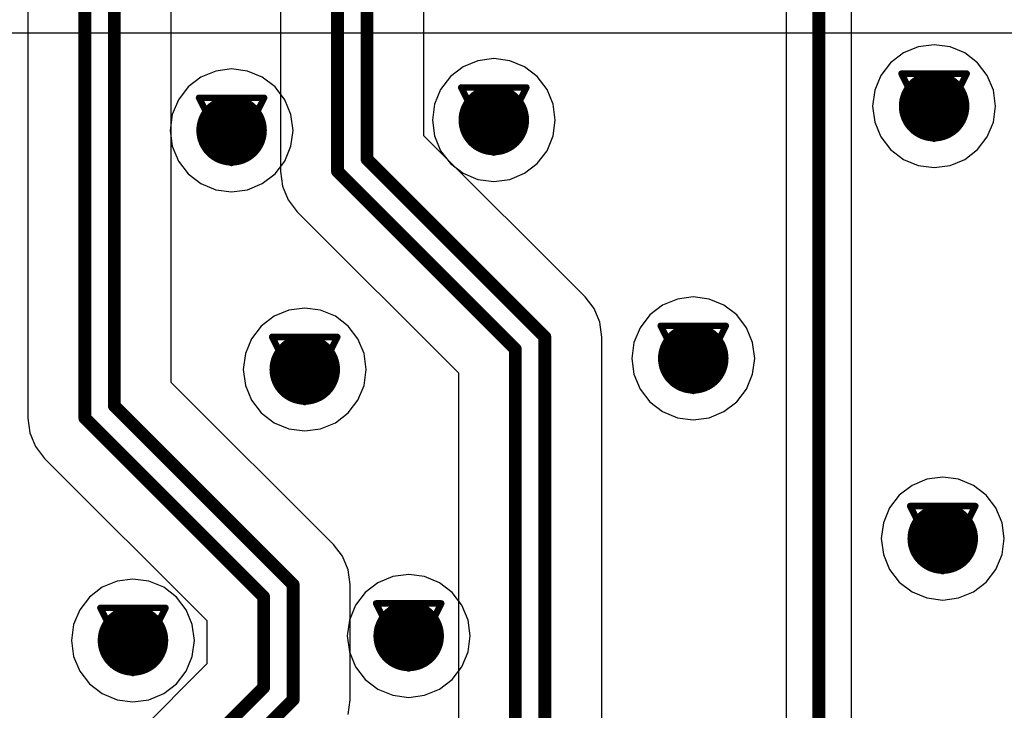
# Model space of a CAD drawing. Header units: millimetres. Extents: x 138 to 555, y 26 to 334.
# Tile 490 of 656: x 285.69 to 293.36, y 166.45 to 171.84. Entities that reach past the tile are written whole.
import ezdxf

# ---------------------------------------------------------------- set-up
doc = ezdxf.new("R2010")
doc.units = ezdxf.units.MM
for name, color, linetype in [('BottomLayer', 5, 'Continuous'), ('DrillDrawing', 1, 'Continuous'), ('MidLayer1', 16, 'Continuous'), ('MidLayer2', 76, 'Continuous'), ('MidLayer3', 90, 'Continuous'), ('MidLayer4', 156, 'Continuous'), ('MultiLayer', 9, 'Continuous'), ('TopLayer', 1, 'Continuous'), ('ViaHoleLayer', 16, 'Continuous')]:
    doc.layers.add(name, color=color, linetype=linetype)

msp = doc.modelspace()

# ---------------------------------------------------------------- linework, layer by layer
at = {"layer": 'BottomLayer'}
msp.add_line((269.2706, 171.7386), (297.5578, 171.7386), dxfattribs=at)
at = {"layer": 'BottomLayer', "const_width": 0.275}
for points in [[(292.6797, 171.1664, 1), (292.9547, 171.1664, 1)], [(289.2465, 171.0583, 1), (289.5215, 171.0583, 1)], [(287.202, 170.9777, 1), (287.477, 170.9777, 1)], [(290.8018, 169.1993, 1), (291.0768, 169.1993, 1)], [(287.7723, 169.1128, 1), (288.0473, 169.1128, 1)], [(292.747, 167.7936, 1), (293.022, 167.7936, 1)], [(288.5828, 167.0343, 1), (288.8578, 167.0343, 1)], [(286.4329, 166.9994, 1), (286.7079, 166.9994, 1)]]:
    msp.add_lwpolyline(points, format="xyb", close=True, dxfattribs=at)
at = {"layer": 'DrillDrawing', "const_width": 0.0508}
for points in [[(292.5632, 171.4204), (293.0712, 171.4204)], [(292.5632, 171.4204), (292.8172, 170.9124)], [(292.8172, 170.9124), (293.0712, 171.4204)], [(289.13, 171.3123), (289.638, 171.3123)], [(289.13, 171.3123), (289.384, 170.8043)], [(289.384, 170.8043), (289.638, 171.3123)], [(292.6648, 171.3188), (292.9696, 171.3188)], [(292.6648, 171.3188), (292.8172, 171.014)], [(292.8172, 171.014), (292.9696, 171.3188)], [(287.0855, 171.2317), (287.5935, 171.2317)], [(287.0855, 171.2317), (287.3395, 170.7237)], [(287.3395, 170.7237), (287.5935, 171.2317)], [(289.2316, 171.2107), (289.5364, 171.2107)], [(289.2316, 171.2107), (289.384, 170.9059)], [(289.384, 170.9059), (289.5364, 171.2107)], [(287.1871, 171.1301), (287.4919, 171.1301)], [(287.1871, 171.1301), (287.3395, 170.8253)], [(287.3395, 170.8253), (287.4919, 171.1301)], [(290.6853, 169.4533), (291.1933, 169.4533)], [(290.6853, 169.4533), (290.9393, 168.9453)], [(290.9393, 168.9453), (291.1933, 169.4533)], [(287.6558, 169.3668), (288.1638, 169.3668)], [(287.6558, 169.3668), (287.9098, 168.8588)], [(287.9098, 168.8588), (288.1638, 169.3668)], [(290.7869, 169.3517), (291.0917, 169.3517)], [(290.7869, 169.3517), (290.9393, 169.0469)], [(290.9393, 169.0469), (291.0917, 169.3517)], [(287.7574, 169.2652), (288.0622, 169.2652)], [(287.7574, 169.2652), (287.9098, 168.9604)], [(287.9098, 168.9604), (288.0622, 169.2652)], [(292.6305, 168.0476), (293.1385, 168.0476)], [(292.6305, 168.0476), (292.8845, 167.5396)], [(292.8845, 167.5396), (293.1385, 168.0476)], [(292.7321, 167.946), (293.0369, 167.946)], [(292.7321, 167.946), (292.8845, 167.6412)], [(292.8845, 167.6412), (293.0369, 167.946)], [(288.4663, 167.2883), (288.9743, 167.2883)], [(288.4663, 167.2883), (288.7203, 166.7803)], [(288.7203, 166.7803), (288.9743, 167.2883)], [(286.3164, 167.2534), (286.8244, 167.2534)], [(286.3164, 167.2534), (286.5704, 166.7454)], [(286.5704, 166.7454), (286.8244, 167.2534)], [(286.418, 167.1518), (286.7228, 167.1518)], [(286.418, 167.1518), (286.5704, 166.847)], [(286.5704, 166.847), (286.7228, 167.1518)], [(288.5679, 167.1867), (288.8727, 167.1867)], [(288.5679, 167.1867), (288.7203, 166.8819)], [(288.7203, 166.8819), (288.8727, 167.1867)]]:
    msp.add_lwpolyline(points, dxfattribs=at)
at = {"layer": 'DrillDrawing', "const_width": 0.0254}
for points in [[(292.5505, 171.4204, 1), (292.5759, 171.4204, 1)], [(292.5505, 171.4204, 1), (292.5759, 171.4204, 1)], [(293.0585, 171.4204, 1), (293.0839, 171.4204, 1)], [(293.0585, 171.4204, 1), (293.0839, 171.4204, 1)], [(289.1173, 171.3123, 1), (289.1427, 171.3123, 1)], [(289.1173, 171.3123, 1), (289.1427, 171.3123, 1)], [(289.6253, 171.3123, 1), (289.6507, 171.3123, 1)], [(289.6253, 171.3123, 1), (289.6507, 171.3123, 1)], [(292.6521, 171.3188, 1), (292.6775, 171.3188, 1)], [(292.6521, 171.3188, 1), (292.6775, 171.3188, 1)], [(292.9569, 171.3188, 1), (292.9823, 171.3188, 1)], [(292.9569, 171.3188, 1), (292.9823, 171.3188, 1)], [(287.0728, 171.2317, 1), (287.0982, 171.2317, 1)], [(287.0728, 171.2317, 1), (287.0982, 171.2317, 1)], [(287.5808, 171.2317, 1), (287.6062, 171.2317, 1)], [(287.5808, 171.2317, 1), (287.6062, 171.2317, 1)], [(289.2189, 171.2107, 1), (289.2443, 171.2107, 1)], [(289.2189, 171.2107, 1), (289.2443, 171.2107, 1)], [(289.5237, 171.2107, 1), (289.5491, 171.2107, 1)], [(289.5237, 171.2107, 1), (289.5491, 171.2107, 1)], [(287.1744, 171.1301, 1), (287.1998, 171.1301, 1)], [(287.1744, 171.1301, 1), (287.1998, 171.1301, 1)], [(287.4792, 171.1301, 1), (287.5046, 171.1301, 1)], [(287.4792, 171.1301, 1), (287.5046, 171.1301, 1)], [(292.8045, 171.014, 1), (292.8299, 171.014, 1)], [(292.8045, 171.014, 1), (292.8299, 171.014, 1)], [(289.3713, 170.9059, 1), (289.3967, 170.9059, 1)], [(289.3713, 170.9059, 1), (289.3967, 170.9059, 1)], [(292.8045, 170.9124, 1), (292.8299, 170.9124, 1)], [(292.8045, 170.9124, 1), (292.8299, 170.9124, 1)], [(287.3268, 170.8253, 1), (287.3522, 170.8253, 1)], [(287.3268, 170.8253, 1), (287.3522, 170.8253, 1)], [(289.3713, 170.8043, 1), (289.3967, 170.8043, 1)], [(289.3713, 170.8043, 1), (289.3967, 170.8043, 1)], [(287.3268, 170.7237, 1), (287.3522, 170.7237, 1)], [(287.3268, 170.7237, 1), (287.3522, 170.7237, 1)], [(290.6726, 169.4533, 1), (290.698, 169.4533, 1)], [(290.6726, 169.4533, 1), (290.698, 169.4533, 1)], [(291.1806, 169.4533, 1), (291.206, 169.4533, 1)], [(291.1806, 169.4533, 1), (291.206, 169.4533, 1)], [(287.6431, 169.3668, 1), (287.6685, 169.3668, 1)], [(287.6431, 169.3668, 1), (287.6685, 169.3668, 1)], [(288.1511, 169.3668, 1), (288.1765, 169.3668, 1)], [(288.1511, 169.3668, 1), (288.1765, 169.3668, 1)], [(290.7742, 169.3517, 1), (290.7996, 169.3517, 1)], [(290.7742, 169.3517, 1), (290.7996, 169.3517, 1)], [(291.079, 169.3517, 1), (291.1044, 169.3517, 1)], [(291.079, 169.3517, 1), (291.1044, 169.3517, 1)], [(287.7447, 169.2652, 1), (287.7701, 169.2652, 1)], [(287.7447, 169.2652, 1), (287.7701, 169.2652, 1)], [(288.0495, 169.2652, 1), (288.0749, 169.2652, 1)], [(288.0495, 169.2652, 1), (288.0749, 169.2652, 1)], [(290.9266, 169.0469, 1), (290.952, 169.0469, 1)], [(290.9266, 169.0469, 1), (290.952, 169.0469, 1)], [(287.8971, 168.9604, 1), (287.9225, 168.9604, 1)], [(287.8971, 168.9604, 1), (287.9225, 168.9604, 1)], [(290.9266, 168.9453, 1), (290.952, 168.9453, 1)], [(290.9266, 168.9453, 1), (290.952, 168.9453, 1)], [(287.8971, 168.8588, 1), (287.9225, 168.8588, 1)], [(287.8971, 168.8588, 1), (287.9225, 168.8588, 1)], [(292.6178, 168.0476, 1), (292.6432, 168.0476, 1)], [(292.6178, 168.0476, 1), (292.6432, 168.0476, 1)], [(293.1258, 168.0476, 1), (293.1512, 168.0476, 1)], [(293.1258, 168.0476, 1), (293.1512, 168.0476, 1)], [(292.7194, 167.946, 1), (292.7448, 167.946, 1)], [(292.7194, 167.946, 1), (292.7448, 167.946, 1)], [(293.0242, 167.946, 1), (293.0496, 167.946, 1)], [(293.0242, 167.946, 1), (293.0496, 167.946, 1)], [(292.8718, 167.6412, 1), (292.8972, 167.6412, 1)], [(292.8718, 167.6412, 1), (292.8972, 167.6412, 1)], [(292.8718, 167.5396, 1), (292.8972, 167.5396, 1)], [(292.8718, 167.5396, 1), (292.8972, 167.5396, 1)], [(288.4536, 167.2883, 1), (288.479, 167.2883, 1)], [(288.4536, 167.2883, 1), (288.479, 167.2883, 1)], [(288.9616, 167.2883, 1), (288.987, 167.2883, 1)], [(288.9616, 167.2883, 1), (288.987, 167.2883, 1)], [(286.3037, 167.2534, 1), (286.3291, 167.2534, 1)], [(286.3037, 167.2534, 1), (286.3291, 167.2534, 1)], [(286.8117, 167.2534, 1), (286.8371, 167.2534, 1)], [(286.8117, 167.2534, 1), (286.8371, 167.2534, 1)], [(286.4053, 167.1518, 1), (286.4307, 167.1518, 1)], [(286.4053, 167.1518, 1), (286.4307, 167.1518, 1)], [(286.7101, 167.1518, 1), (286.7355, 167.1518, 1)], [(286.7101, 167.1518, 1), (286.7355, 167.1518, 1)], [(288.5552, 167.1867, 1), (288.5806, 167.1867, 1)], [(288.5552, 167.1867, 1), (288.5806, 167.1867, 1)], [(288.86, 167.1867, 1), (288.8854, 167.1867, 1)], [(288.86, 167.1867, 1), (288.8854, 167.1867, 1)], [(288.7076, 166.8819, 1), (288.733, 166.8819, 1)], [(288.7076, 166.8819, 1), (288.733, 166.8819, 1)], [(286.5577, 166.847, 1), (286.5831, 166.847, 1)], [(286.5577, 166.847, 1), (286.5831, 166.847, 1)], [(286.5577, 166.7454, 1), (286.5831, 166.7454, 1)], [(286.5577, 166.7454, 1), (286.5831, 166.7454, 1)], [(288.7076, 166.7803, 1), (288.733, 166.7803, 1)], [(288.7076, 166.7803, 1), (288.733, 166.7803, 1)]]:
    msp.add_lwpolyline(points, format="xyb", close=True, dxfattribs=at)
at = {"layer": 'MidLayer1'}
for p, q in [((292.6932, 171.6292), (292.5777, 171.5813)), ((292.8172, 171.6455), (292.6932, 171.6292)), ((292.9412, 171.6292), (292.8172, 171.6455)), ((293.0568, 171.5813), (292.9412, 171.6292)), ((289.26, 171.521), (289.1445, 171.4732)), ((289.384, 171.5374), (289.26, 171.521)), ((289.508, 171.521), (289.384, 171.5374)), ((289.6236, 171.4732), (289.508, 171.521)), ((292.5777, 171.5813), (292.4784, 171.5052)), ((293.156, 171.5052), (293.0568, 171.5813)), ((287.2155, 171.4404), (287.0999, 171.3926)), ((287.3395, 171.4568), (287.2155, 171.4404)), ((287.4635, 171.4404), (287.3395, 171.4568)), ((287.579, 171.3926), (287.4635, 171.4404)), ((289.1445, 171.4732), (289.0452, 171.397)), ((289.7228, 171.397), (289.6236, 171.4732)), ((292.4784, 171.5052), (292.4023, 171.4059)), ((293.2321, 171.4059), (293.156, 171.5052)), ((287.0999, 171.3926), (287.0007, 171.3164)), ((287.6783, 171.3164), (287.579, 171.3926)), ((289.0452, 171.397), (288.9691, 171.2978)), ((289.7989, 171.2978), (289.7228, 171.397)), ((292.4023, 171.4059), (292.3544, 171.2904)), ((293.28, 171.2904), (293.2321, 171.4059)), ((287.0007, 171.3164), (286.9246, 171.2172)), ((287.7544, 171.2172), (287.6783, 171.3164)), ((288.9691, 171.2978), (288.9212, 171.1823)), ((289.8468, 171.1823), (289.7989, 171.2978)), ((292.3544, 171.2904), (292.3381, 171.1664)), ((293.2963, 171.1664), (293.28, 171.2904)), ((286.9246, 171.2172), (286.8767, 171.1017)), ((287.8023, 171.1017), (287.7544, 171.2172)), ((288.9212, 171.1823), (288.9049, 171.0583)), ((289.8631, 171.0583), (289.8468, 171.1823)), ((292.3381, 171.1664), (292.3544, 171.0424)), ((293.28, 171.0424), (293.2963, 171.1664)), ((286.8767, 171.1017), (286.8604, 170.9777)), ((287.8186, 170.9777), (287.8023, 171.1017)), ((288.9049, 171.0583), (288.9212, 170.9343)), ((289.8468, 170.9343), (289.8631, 171.0583)), ((286.8604, 170.9777), (286.8767, 170.8537)), ((287.8023, 170.8537), (287.8186, 170.9777)), ((292.3544, 171.0424), (292.4023, 170.9268)), ((293.2321, 170.9268), (293.28, 171.0424)), ((288.9212, 170.9343), (288.9691, 170.8187)), ((289.7989, 170.8187), (289.8468, 170.9343)), ((292.4023, 170.9268), (292.4784, 170.8276)), ((293.156, 170.8276), (293.2321, 170.9268)), ((286.8767, 170.8537), (286.9246, 170.7381)), ((287.7544, 170.7381), (287.8023, 170.8537)), ((292.4784, 170.8276), (292.5777, 170.7515)), ((293.0568, 170.7515), (293.156, 170.8276)), ((288.9691, 170.8187), (289.0452, 170.7195)), ((289.7228, 170.7195), (289.7989, 170.8187)), ((292.5777, 170.7515), (292.6932, 170.7036)), ((292.9412, 170.7036), (293.0568, 170.7515)), ((286.9246, 170.7381), (287.0007, 170.6389)), ((287.6783, 170.6389), (287.7544, 170.7381)), ((289.0452, 170.7195), (289.1445, 170.6434)), ((289.6236, 170.6434), (289.7228, 170.7195)), ((292.6932, 170.7036), (292.8172, 170.6873)), ((292.8172, 170.6873), (292.9412, 170.7036)), ((287.0007, 170.6389), (287.0999, 170.5627)), ((287.579, 170.5627), (287.6783, 170.6389)), ((289.1445, 170.6434), (289.26, 170.5955)), ((289.26, 170.5955), (289.384, 170.5792)), ((289.384, 170.5792), (289.508, 170.5955)), ((289.508, 170.5955), (289.6236, 170.6434)), ((287.0999, 170.5627), (287.2155, 170.5149)), ((287.4635, 170.5149), (287.579, 170.5627)), ((287.2155, 170.5149), (287.3395, 170.4986)), ((287.3395, 170.4986), (287.4635, 170.5149)), ((290.9393, 169.6784), (290.8153, 169.6621)), ((291.0633, 169.6621), (290.9393, 169.6784)), ((290.6997, 169.6142), (290.6005, 169.5381)), ((290.8153, 169.6621), (290.6997, 169.6142)), ((291.1788, 169.6142), (291.0633, 169.6621)), ((291.278, 169.5381), (291.1788, 169.6142)), ((287.6702, 169.5278), (287.571, 169.4516)), ((287.7858, 169.5756), (287.6702, 169.5278)), ((287.9098, 169.5919), (287.7858, 169.5756)), ((288.0338, 169.5756), (287.9098, 169.5919)), ((288.1493, 169.5278), (288.0338, 169.5756)), ((288.2486, 169.4516), (288.1493, 169.5278)), ((290.6005, 169.5381), (290.5244, 169.4389)), ((291.3542, 169.4389), (291.278, 169.5381)), ((287.571, 169.4516), (287.4949, 169.3524)), ((288.3247, 169.3524), (288.2486, 169.4516)), ((290.5244, 169.4389), (290.4765, 169.3233)), ((291.402, 169.3233), (291.3542, 169.4389)), ((287.4949, 169.3524), (287.447, 169.2368)), ((288.3726, 169.2368), (288.3247, 169.3524)), ((290.4765, 169.3233), (290.4602, 169.1993)), ((291.4184, 169.1993), (291.402, 169.3233)), ((287.447, 169.2368), (287.4307, 169.1128)), ((288.3889, 169.1128), (288.3726, 169.2368)), ((290.4602, 169.1993), (290.4765, 169.0753)), ((291.402, 169.0753), (291.4184, 169.1993)), ((287.4307, 169.1128), (287.447, 168.9888)), ((288.3726, 168.9888), (288.3889, 169.1128)), ((290.4765, 169.0753), (290.5244, 168.9598)), ((291.3542, 168.9598), (291.402, 169.0753)), ((287.447, 168.9888), (287.4949, 168.8733)), ((288.3247, 168.8733), (288.3726, 168.9888)), ((290.5244, 168.9598), (290.6005, 168.8606)), ((291.278, 168.8606), (291.3542, 168.9598)), ((287.4949, 168.8733), (287.571, 168.7741)), ((288.2486, 168.7741), (288.3247, 168.8733)), ((290.6005, 168.8606), (290.6997, 168.7844)), ((291.1788, 168.7844), (291.278, 168.8606)), ((287.571, 168.7741), (287.6702, 168.6979)), ((288.1493, 168.6979), (288.2486, 168.7741)), ((290.6997, 168.7844), (290.8153, 168.7366)), ((291.0633, 168.7366), (291.1788, 168.7844)), ((287.6702, 168.6979), (287.7858, 168.6501)), ((288.0338, 168.6501), (288.1493, 168.6979)), ((290.8153, 168.7366), (290.9393, 168.7202)), ((290.9393, 168.7202), (291.0633, 168.7366)), ((287.7858, 168.6501), (287.9098, 168.6337)), ((287.9098, 168.6337), (288.0338, 168.6501)), ((292.7605, 168.2564), (292.6449, 168.2085)), ((292.8845, 168.2727), (292.7605, 168.2564)), ((293.0085, 168.2564), (292.8845, 168.2727)), ((293.124, 168.2085), (293.0085, 168.2564)), ((292.6449, 168.2085), (292.5457, 168.1324)), ((293.2233, 168.1324), (293.124, 168.2085)), ((292.5457, 168.1324), (292.4696, 168.0331)), ((293.2994, 168.0331), (293.2233, 168.1324)), ((292.4696, 168.0331), (292.4217, 167.9176)), ((293.3473, 167.9176), (293.2994, 168.0331)), ((292.4217, 167.9176), (292.4054, 167.7936)), ((293.3636, 167.7936), (293.3473, 167.9176)), ((292.4054, 167.7936), (292.4217, 167.6696)), ((293.3473, 167.6696), (293.3636, 167.7936)), ((292.4217, 167.6696), (292.4696, 167.5541)), ((293.2994, 167.5541), (293.3473, 167.6696)), ((292.4696, 167.5541), (292.5457, 167.4548)), ((293.2233, 167.4548), (293.2994, 167.5541)), ((286.4464, 167.4622), (286.3308, 167.4143)), ((286.5704, 167.4785), (286.4464, 167.4622)), ((286.6944, 167.4622), (286.5704, 167.4785)), ((286.8099, 167.4143), (286.6944, 167.4622)), ((288.4808, 167.4492), (288.3816, 167.373)), ((288.5963, 167.497), (288.4808, 167.4492)), ((288.7203, 167.5134), (288.5963, 167.497)), ((288.8443, 167.497), (288.7203, 167.5134)), ((288.9599, 167.4492), (288.8443, 167.497)), ((289.0591, 167.373), (288.9599, 167.4492)), ((292.5457, 167.4548), (292.6449, 167.3787)), ((293.124, 167.3787), (293.2233, 167.4548)), ((286.3308, 167.4143), (286.2316, 167.3382)), ((286.9092, 167.3382), (286.8099, 167.4143)), ((288.3816, 167.373), (288.3054, 167.2738)), ((289.1352, 167.2738), (289.0591, 167.373)), ((292.6449, 167.3787), (292.7605, 167.3308)), ((293.0085, 167.3308), (293.124, 167.3787)), ((286.2316, 167.3382), (286.1555, 167.239)), ((286.9853, 167.239), (286.9092, 167.3382)), ((292.7605, 167.3308), (292.8845, 167.3145)), ((292.8845, 167.3145), (293.0085, 167.3308)), ((286.1555, 167.239), (286.1076, 167.1234)), ((287.0332, 167.1234), (286.9853, 167.239)), ((288.3054, 167.2738), (288.2576, 167.1583)), ((289.1831, 167.1583), (289.1352, 167.2738)), ((288.2576, 167.1583), (288.2412, 167.0343)), ((289.1994, 167.0343), (289.1831, 167.1583)), ((286.1076, 167.1234), (286.0913, 166.9994)), ((287.0495, 166.9994), (287.0332, 167.1234)), ((286.0913, 166.9994), (286.1076, 166.8754)), ((287.0332, 166.8754), (287.0495, 166.9994)), ((288.2412, 167.0343), (288.2576, 166.9103)), ((289.1831, 166.9103), (289.1994, 167.0343)), ((288.2576, 166.9103), (288.3054, 166.7947)), ((289.1352, 166.7947), (289.1831, 166.9103)), ((286.1076, 166.8754), (286.1555, 166.7599)), ((286.9853, 166.7599), (287.0332, 166.8754)), ((286.1555, 166.7599), (286.2316, 166.6606)), ((286.9092, 166.6606), (286.9853, 166.7599)), ((288.3054, 166.7947), (288.3816, 166.6955)), ((289.0591, 166.6955), (289.1352, 166.7947)), ((288.3816, 166.6955), (288.4808, 166.6193)), ((288.9599, 166.6193), (289.0591, 166.6955)), ((286.2316, 166.6606), (286.3308, 166.5845)), ((286.8099, 166.5845), (286.9092, 166.6606)), ((288.4808, 166.6193), (288.5963, 166.5715)), ((288.8443, 166.5715), (288.9599, 166.6193)), ((286.3308, 166.5845), (286.4464, 166.5366)), ((286.4464, 166.5366), (286.5704, 166.5203)), ((286.5704, 166.5203), (286.6944, 166.5366)), ((286.6944, 166.5366), (286.8099, 166.5845)), ((288.5963, 166.5715), (288.7203, 166.5552)), ((288.7203, 166.5552), (288.8443, 166.5715))]:
    msp.add_line(p, q, dxfattribs=at)
at = {"layer": 'MidLayer1', "const_width": 0.275}
for points in [[(292.6797, 171.1664, 1), (292.9547, 171.1664, 1)], [(289.2465, 171.0583, 1), (289.5215, 171.0583, 1)], [(287.202, 170.9777, 1), (287.477, 170.9777, 1)], [(290.8018, 169.1993, 1), (291.0768, 169.1993, 1)], [(287.7723, 169.1128, 1), (288.0473, 169.1128, 1)], [(292.747, 167.7936, 1), (293.022, 167.7936, 1)], [(288.5828, 167.0343, 1), (288.8578, 167.0343, 1)], [(286.4329, 166.9994, 1), (286.7079, 166.9994, 1)]]:
    msp.add_lwpolyline(points, format="xyb", close=True, dxfattribs=at)
at = {"layer": 'MidLayer2', "const_width": 0.275}
for points in [[(292.6797, 171.1664, 1), (292.9547, 171.1664, 1)], [(289.2465, 171.0583, 1), (289.5215, 171.0583, 1)], [(287.202, 170.9777, 1), (287.477, 170.9777, 1)], [(290.8018, 169.1993, 1), (291.0768, 169.1993, 1)], [(287.7723, 169.1128, 1), (288.0473, 169.1128, 1)], [(292.747, 167.7936, 1), (293.022, 167.7936, 1)], [(288.5828, 167.0343, 1), (288.8578, 167.0343, 1)], [(286.4329, 166.9994, 1), (286.7079, 166.9994, 1)]]:
    msp.add_lwpolyline(points, format="xyb", close=True, dxfattribs=at)
at = {"layer": 'MidLayer3', "const_width": 0.275}
for points in [[(292.6797, 171.1664, 1), (292.9547, 171.1664, 1)], [(289.2465, 171.0583, 1), (289.5215, 171.0583, 1)], [(287.202, 170.9777, 1), (287.477, 170.9777, 1)], [(290.8018, 169.1993, 1), (291.0768, 169.1993, 1)], [(287.7723, 169.1128, 1), (288.0473, 169.1128, 1)], [(292.747, 167.7936, 1), (293.022, 167.7936, 1)], [(288.5828, 167.0343, 1), (288.8578, 167.0343, 1)], [(286.4329, 166.9994, 1), (286.7079, 166.9994, 1)]]:
    msp.add_lwpolyline(points, format="xyb", close=True, dxfattribs=at)
at = {"layer": 'MidLayer4'}
for p, q in [((292.6932, 171.6292), (292.5777, 171.5813)), ((292.8172, 171.6455), (292.6932, 171.6292)), ((292.9412, 171.6292), (292.8172, 171.6455)), ((293.0568, 171.5813), (292.9412, 171.6292)), ((289.26, 171.521), (289.1445, 171.4732)), ((289.384, 171.5374), (289.26, 171.521)), ((289.508, 171.521), (289.384, 171.5374)), ((289.6236, 171.4732), (289.508, 171.521)), ((292.5777, 171.5813), (292.4784, 171.5052)), ((293.156, 171.5052), (293.0568, 171.5813)), ((287.2155, 171.4404), (287.0999, 171.3926)), ((287.3395, 171.4568), (287.2155, 171.4404)), ((287.4635, 171.4404), (287.3395, 171.4568)), ((287.579, 171.3926), (287.4635, 171.4404)), ((289.1445, 171.4732), (289.0452, 171.397)), ((289.7228, 171.397), (289.6236, 171.4732)), ((292.4784, 171.5052), (292.4023, 171.4059)), ((293.2321, 171.4059), (293.156, 171.5052)), ((287.0999, 171.3926), (287.0007, 171.3164)), ((287.6783, 171.3164), (287.579, 171.3926)), ((289.0452, 171.397), (288.9691, 171.2978)), ((289.7989, 171.2978), (289.7228, 171.397)), ((292.4023, 171.4059), (292.3544, 171.2904)), ((293.28, 171.2904), (293.2321, 171.4059)), ((287.0007, 171.3164), (286.9246, 171.2172)), ((287.7544, 171.2172), (287.6783, 171.3164)), ((288.9691, 171.2978), (288.9212, 171.1823)), ((289.8468, 171.1823), (289.7989, 171.2978)), ((292.3544, 171.2904), (292.3381, 171.1664)), ((293.2963, 171.1664), (293.28, 171.2904)), ((286.9246, 171.2172), (286.8767, 171.1017)), ((287.8023, 171.1017), (287.7544, 171.2172)), ((288.9212, 171.1823), (288.9049, 171.0583)), ((289.8631, 171.0583), (289.8468, 171.1823)), ((292.3381, 171.1664), (292.3544, 171.0424)), ((293.28, 171.0424), (293.2963, 171.1664)), ((286.8767, 171.1017), (286.8604, 170.9777)), ((287.8186, 170.9777), (287.8023, 171.1017)), ((288.9049, 171.0583), (288.9212, 170.9343)), ((289.8468, 170.9343), (289.8631, 171.0583)), ((286.8604, 170.9777), (286.8767, 170.8537)), ((287.8023, 170.8537), (287.8186, 170.9777)), ((292.3544, 171.0424), (292.4023, 170.9268)), ((293.2321, 170.9268), (293.28, 171.0424)), ((288.9212, 170.9343), (288.9691, 170.8187)), ((289.7989, 170.8187), (289.8468, 170.9343)), ((292.4023, 170.9268), (292.4784, 170.8276)), ((293.156, 170.8276), (293.2321, 170.9268)), ((286.8767, 170.8537), (286.9246, 170.7381)), ((287.7544, 170.7381), (287.8023, 170.8537)), ((292.4784, 170.8276), (292.5777, 170.7515)), ((293.0568, 170.7515), (293.156, 170.8276)), ((288.9691, 170.8187), (289.0452, 170.7195)), ((289.7228, 170.7195), (289.7989, 170.8187)), ((292.5777, 170.7515), (292.6932, 170.7036)), ((292.9412, 170.7036), (293.0568, 170.7515)), ((286.9246, 170.7381), (287.0007, 170.6389)), ((287.6783, 170.6389), (287.7544, 170.7381)), ((289.0452, 170.7195), (289.1445, 170.6434)), ((289.6236, 170.6434), (289.7228, 170.7195)), ((292.6932, 170.7036), (292.8172, 170.6873)), ((292.8172, 170.6873), (292.9412, 170.7036)), ((287.0007, 170.6389), (287.0999, 170.5627)), ((287.579, 170.5627), (287.6783, 170.6389)), ((289.1445, 170.6434), (289.26, 170.5955)), ((289.26, 170.5955), (289.384, 170.5792)), ((289.384, 170.5792), (289.508, 170.5955)), ((289.508, 170.5955), (289.6236, 170.6434)), ((287.0999, 170.5627), (287.2155, 170.5149)), ((287.4635, 170.5149), (287.579, 170.5627)), ((287.2155, 170.5149), (287.3395, 170.4986)), ((287.3395, 170.4986), (287.4635, 170.5149)), ((290.9393, 169.6784), (290.8153, 169.6621)), ((291.0633, 169.6621), (290.9393, 169.6784)), ((290.6997, 169.6142), (290.6005, 169.5381)), ((290.8153, 169.6621), (290.6997, 169.6142)), ((291.1788, 169.6142), (291.0633, 169.6621)), ((291.278, 169.5381), (291.1788, 169.6142)), ((287.6702, 169.5278), (287.571, 169.4516)), ((287.7858, 169.5756), (287.6702, 169.5278)), ((287.9098, 169.5919), (287.7858, 169.5756)), ((288.0338, 169.5756), (287.9098, 169.5919)), ((288.1493, 169.5278), (288.0338, 169.5756)), ((288.2486, 169.4516), (288.1493, 169.5278)), ((290.6005, 169.5381), (290.5244, 169.4389)), ((291.3542, 169.4389), (291.278, 169.5381)), ((287.571, 169.4516), (287.4949, 169.3524)), ((288.3247, 169.3524), (288.2486, 169.4516)), ((290.5244, 169.4389), (290.4765, 169.3233)), ((291.402, 169.3233), (291.3542, 169.4389)), ((287.4949, 169.3524), (287.447, 169.2368)), ((288.3726, 169.2368), (288.3247, 169.3524)), ((290.4765, 169.3233), (290.4602, 169.1993)), ((291.4184, 169.1993), (291.402, 169.3233)), ((287.447, 169.2368), (287.4307, 169.1128)), ((288.3889, 169.1128), (288.3726, 169.2368)), ((290.4602, 169.1993), (290.4765, 169.0753)), ((291.402, 169.0753), (291.4184, 169.1993)), ((287.4307, 169.1128), (287.447, 168.9888)), ((288.3726, 168.9888), (288.3889, 169.1128)), ((290.4765, 169.0753), (290.5244, 168.9598)), ((291.3542, 168.9598), (291.402, 169.0753)), ((287.447, 168.9888), (287.4949, 168.8733)), ((288.3247, 168.8733), (288.3726, 168.9888)), ((290.5244, 168.9598), (290.6005, 168.8606)), ((291.278, 168.8606), (291.3542, 168.9598)), ((287.4949, 168.8733), (287.571, 168.7741)), ((288.2486, 168.7741), (288.3247, 168.8733)), ((290.6005, 168.8606), (290.6997, 168.7844)), ((291.1788, 168.7844), (291.278, 168.8606)), ((287.571, 168.7741), (287.6702, 168.6979)), ((288.1493, 168.6979), (288.2486, 168.7741)), ((290.6997, 168.7844), (290.8153, 168.7366)), ((291.0633, 168.7366), (291.1788, 168.7844)), ((287.6702, 168.6979), (287.7858, 168.6501)), ((288.0338, 168.6501), (288.1493, 168.6979)), ((290.8153, 168.7366), (290.9393, 168.7202)), ((290.9393, 168.7202), (291.0633, 168.7366)), ((287.7858, 168.6501), (287.9098, 168.6337)), ((287.9098, 168.6337), (288.0338, 168.6501)), ((292.7605, 168.2564), (292.6449, 168.2085)), ((292.8845, 168.2727), (292.7605, 168.2564)), ((293.0085, 168.2564), (292.8845, 168.2727)), ((293.124, 168.2085), (293.0085, 168.2564)), ((292.6449, 168.2085), (292.5457, 168.1324)), ((293.2233, 168.1324), (293.124, 168.2085)), ((292.5457, 168.1324), (292.4696, 168.0331)), ((293.2994, 168.0331), (293.2233, 168.1324)), ((292.4696, 168.0331), (292.4217, 167.9176)), ((293.3473, 167.9176), (293.2994, 168.0331)), ((292.4217, 167.9176), (292.4054, 167.7936)), ((293.3636, 167.7936), (293.3473, 167.9176)), ((292.4054, 167.7936), (292.4217, 167.6696)), ((293.3473, 167.6696), (293.3636, 167.7936)), ((292.4217, 167.6696), (292.4696, 167.5541)), ((293.2994, 167.5541), (293.3473, 167.6696)), ((292.4696, 167.5541), (292.5457, 167.4548)), ((293.2233, 167.4548), (293.2994, 167.5541)), ((286.4464, 167.4622), (286.3308, 167.4143)), ((286.5704, 167.4785), (286.4464, 167.4622)), ((286.6944, 167.4622), (286.5704, 167.4785)), ((286.8099, 167.4143), (286.6944, 167.4622)), ((288.4808, 167.4492), (288.3816, 167.373)), ((288.5963, 167.497), (288.4808, 167.4492)), ((288.7203, 167.5134), (288.5963, 167.497)), ((288.8443, 167.497), (288.7203, 167.5134)), ((288.9599, 167.4492), (288.8443, 167.497)), ((289.0591, 167.373), (288.9599, 167.4492)), ((292.5457, 167.4548), (292.6449, 167.3787)), ((293.124, 167.3787), (293.2233, 167.4548)), ((286.3308, 167.4143), (286.2316, 167.3382)), ((286.9092, 167.3382), (286.8099, 167.4143)), ((288.3816, 167.373), (288.3054, 167.2738)), ((289.1352, 167.2738), (289.0591, 167.373)), ((292.6449, 167.3787), (292.7605, 167.3308)), ((293.0085, 167.3308), (293.124, 167.3787)), ((286.2316, 167.3382), (286.1555, 167.239)), ((286.9853, 167.239), (286.9092, 167.3382)), ((292.7605, 167.3308), (292.8845, 167.3145)), ((292.8845, 167.3145), (293.0085, 167.3308)), ((286.1555, 167.239), (286.1076, 167.1234)), ((287.0332, 167.1234), (286.9853, 167.239)), ((288.3054, 167.2738), (288.2576, 167.1583)), ((289.1831, 167.1583), (289.1352, 167.2738)), ((288.2576, 167.1583), (288.2412, 167.0343)), ((289.1994, 167.0343), (289.1831, 167.1583)), ((286.1076, 167.1234), (286.0913, 166.9994)), ((287.0495, 166.9994), (287.0332, 167.1234)), ((286.0913, 166.9994), (286.1076, 166.8754)), ((287.0332, 166.8754), (287.0495, 166.9994)), ((288.2412, 167.0343), (288.2576, 166.9103)), ((289.1831, 166.9103), (289.1994, 167.0343)), ((288.2576, 166.9103), (288.3054, 166.7947)), ((289.1352, 166.7947), (289.1831, 166.9103)), ((286.1076, 166.8754), (286.1555, 166.7599)), ((286.9853, 166.7599), (287.0332, 166.8754)), ((286.1555, 166.7599), (286.2316, 166.6606)), ((286.9092, 166.6606), (286.9853, 166.7599)), ((288.3054, 166.7947), (288.3816, 166.6955)), ((289.0591, 166.6955), (289.1352, 166.7947)), ((288.3816, 166.6955), (288.4808, 166.6193)), ((288.9599, 166.6193), (289.0591, 166.6955)), ((286.2316, 166.6606), (286.3308, 166.5845)), ((286.8099, 166.5845), (286.9092, 166.6606)), ((288.4808, 166.6193), (288.5963, 166.5715)), ((288.8443, 166.5715), (288.9599, 166.6193)), ((286.3308, 166.5845), (286.4464, 166.5366)), ((286.4464, 166.5366), (286.5704, 166.5203)), ((286.5704, 166.5203), (286.6944, 166.5366)), ((286.6944, 166.5366), (286.8099, 166.5845)), ((288.5963, 166.5715), (288.7203, 166.5552)), ((288.7203, 166.5552), (288.8443, 166.5715))]:
    msp.add_line(p, q, dxfattribs=at)
at = {"layer": 'MidLayer4', "const_width": 0.275}
for points in [[(292.6797, 171.1664, 1), (292.9547, 171.1664, 1)], [(289.2465, 171.0583, 1), (289.5215, 171.0583, 1)], [(287.202, 170.9777, 1), (287.477, 170.9777, 1)], [(290.8018, 169.1993, 1), (291.0768, 169.1993, 1)], [(287.7723, 169.1128, 1), (288.0473, 169.1128, 1)], [(292.747, 167.7936, 1), (293.022, 167.7936, 1)], [(288.5828, 167.0343, 1), (288.8578, 167.0343, 1)], [(286.4329, 166.9994, 1), (286.7079, 166.9994, 1)]]:
    msp.add_lwpolyline(points, format="xyb", close=True, dxfattribs=at)
at = {"layer": 'MultiLayer', "const_width": 0.275}
for points in [[(292.6797, 171.1664, 1), (292.9547, 171.1664, 1)], [(289.2465, 171.0583, 1), (289.5215, 171.0583, 1)], [(287.202, 170.9777, 1), (287.477, 170.9777, 1)], [(290.8018, 169.1993, 1), (291.0768, 169.1993, 1)], [(287.7723, 169.1128, 1), (288.0473, 169.1128, 1)], [(292.747, 167.7936, 1), (293.022, 167.7936, 1)], [(288.5828, 167.0343, 1), (288.8578, 167.0343, 1)], [(286.4329, 166.9994, 1), (286.7079, 166.9994, 1)]]:
    msp.add_lwpolyline(points, format="xyb", close=True, dxfattribs=at)
at = {"layer": 'TopLayer'}
for p, q in [((286.8693, 170.9923), (286.8693, 209.6311)), ((288.8393, 170.9364), (288.8393, 208.7548)), ((285.7516, 207.4268), (285.7516, 168.7335)), ((292.1732, 163.4689), (292.1732, 172.854)), ((291.6634, 172.7485), (291.6634, 163.4716)), ((287.7217, 172.2602), (287.7217, 170.6573)), ((286.8692, 170.9921), (286.8693, 170.9923)), ((286.8692, 169.0126), (286.8692, 170.9921)), ((290.096, 169.6796), (288.8393, 170.9364)), ((287.7217, 170.6573), (287.7368, 170.5424)), ((287.7368, 170.5424), (287.7811, 170.4354)), ((287.7811, 170.4354), (287.8517, 170.3435)), ((287.8517, 170.3435), (289.1084, 169.0867)), ((290.1666, 169.5877), (290.096, 169.6796)), ((290.096, 169.6796), (290.096, 169.6796)), ((290.2109, 169.4807), (290.1666, 169.5877)), ((290.226, 169.3658), (290.2109, 169.4807)), ((290.226, 151.7384), (290.226, 169.3658)), ((290.226, 169.3658), (290.226, 169.3658)), ((289.1084, 169.0867), (289.1084, 152.0175)), ((288.1332, 167.7486), (286.8692, 169.0126)), ((285.7516, 168.7335), (285.7668, 168.6186)), ((285.7668, 168.6186), (285.7851, 168.5743)), ((285.7851, 168.5743), (285.8111, 168.5116)), ((285.8111, 168.5116), (285.8816, 168.4197)), ((285.8816, 168.4197), (287.1456, 167.1557)), ((288.2038, 167.6567), (288.1332, 167.7486)), ((288.2481, 167.5496), (288.2038, 167.6567)), ((288.2632, 167.4348), (288.2481, 167.5496)), ((288.2632, 166.537), (288.2632, 167.4348)), ((287.1456, 167.1557), (287.1456, 166.8161)), ((287.1456, 166.8161), (285.2407, 164.9112)), ((288.2481, 166.4222), (288.2632, 166.537))]:
    msp.add_line(p, q, dxfattribs=at)
at = {"layer": 'TopLayer', "const_width": 0.1}
for points in [[(286.4255, 170.9923), (286.4255, 209.8149)], [(288.3955, 170.7526), (288.3955, 208.9387)], [(286.1954, 168.7335), (286.1954, 207.4268)], [(291.9183, 163.0356), (291.9183, 172.854)], [(288.1655, 170.6573), (288.1655, 172.2603)], [(286.4254, 168.8287), (286.4254, 170.9923)], [(288.3955, 170.7526), (289.7822, 169.3658)], [(288.1655, 170.6573), (289.5522, 169.2706)], [(289.7822, 151.7384), (289.7822, 169.3658)], [(289.5522, 151.8336), (289.5522, 169.2706)], [(286.4254, 168.8287), (287.8194, 167.4348)], [(286.1954, 168.7335), (287.5894, 167.3395)], [(287.8194, 166.537), (287.8194, 167.4348)], [(287.5894, 166.6323), (287.5894, 167.3395)], [(285.5546, 164.5974), (287.5894, 166.6323)], [(285.7846, 164.5022), (287.8194, 166.537)]]:
    msp.add_lwpolyline(points, dxfattribs=at)
at = {"layer": 'TopLayer'}
for points, const_width in [([(292.6797, 171.1664, 1), (292.9547, 171.1664, 1)], 0.275), ([(289.2465, 171.0583, 1), (289.5215, 171.0583, 1)], 0.275), ([(287.202, 170.9777, 1), (287.477, 170.9777, 1)], 0.275), ([(286.4004, 170.9923, 1), (286.4504, 170.9923, 1)], 0.05), ([(286.4005, 170.9923, 1), (286.4505, 170.9923, 1)], 0.05), ([(288.3705, 170.7526, 1), (288.4205, 170.7526, 1)], 0.05), ([(288.3705, 170.7526, 1), (288.4205, 170.7526, 1)], 0.05), ([(288.1405, 170.6573, 1), (288.1905, 170.6573, 1)], 0.05), ([(288.1405, 170.6573, 1), (288.1905, 170.6573, 1)], 0.05), ([(290.8018, 169.1993, 1), (291.0768, 169.1993, 1)], 0.275), ([(287.7723, 169.1128, 1), (288.0473, 169.1128, 1)], 0.275), ([(289.7572, 169.3658, 1), (289.8072, 169.3658, 1)], 0.05), ([(289.7572, 169.3658, 1), (289.8072, 169.3658, 1)], 0.05), ([(289.5272, 169.2706, 1), (289.5772, 169.2706, 1)], 0.05), ([(289.5272, 169.2706, 1), (289.5772, 169.2706, 1)], 0.05), ([(286.4004, 168.8287, 1), (286.4504, 168.8287, 1)], 0.05), ([(286.4004, 168.8287, 1), (286.4504, 168.8287, 1)], 0.05), ([(286.1704, 168.7335, 1), (286.2204, 168.7335, 1)], 0.05), ([(286.1704, 168.7335, 1), (286.2204, 168.7335, 1)], 0.05), ([(292.747, 167.7936, 1), (293.022, 167.7936, 1)], 0.275), ([(287.7944, 167.4348, 1), (287.8444, 167.4348, 1)], 0.05), ([(287.7944, 167.4348, 1), (287.8444, 167.4348, 1)], 0.05), ([(287.5644, 167.3395, 1), (287.6144, 167.3395, 1)], 0.05), ([(287.5644, 167.3395, 1), (287.6144, 167.3395, 1)], 0.05), ([(288.5828, 167.0343, 1), (288.8578, 167.0343, 1)], 0.275), ([(286.4329, 166.9994, 1), (286.7079, 166.9994, 1)], 0.275), ([(287.5644, 166.6323, 1), (287.6144, 166.6323, 1)], 0.05), ([(287.5644, 166.6323, 1), (287.6144, 166.6323, 1)], 0.05), ([(287.7944, 166.537, 1), (287.8444, 166.537, 1)], 0.05), ([(287.7944, 166.537, 1), (287.8444, 166.537, 1)], 0.05)]:
    msp.add_lwpolyline(points, format="xyb", close=True, dxfattribs=dict(at, const_width=const_width))
at = {"layer": 'ViaHoleLayer', "const_width": 0.15}
for points in [[(292.7422, 171.1664, 1), (292.8922, 171.1664, 1)], [(289.309, 171.0583, 1), (289.459, 171.0583, 1)], [(287.2645, 170.9777, 1), (287.4145, 170.9777, 1)], [(290.8643, 169.1993, 1), (291.0143, 169.1993, 1)], [(287.8348, 169.1128, 1), (287.9848, 169.1128, 1)], [(292.8095, 167.7936, 1), (292.9595, 167.7936, 1)], [(286.4954, 166.9994, 1), (286.6454, 166.9994, 1)], [(288.6453, 167.0343, 1), (288.7953, 167.0343, 1)]]:
    msp.add_lwpolyline(points, format="xyb", close=True, dxfattribs=at)

doc.saveas('drawing.dxf')
